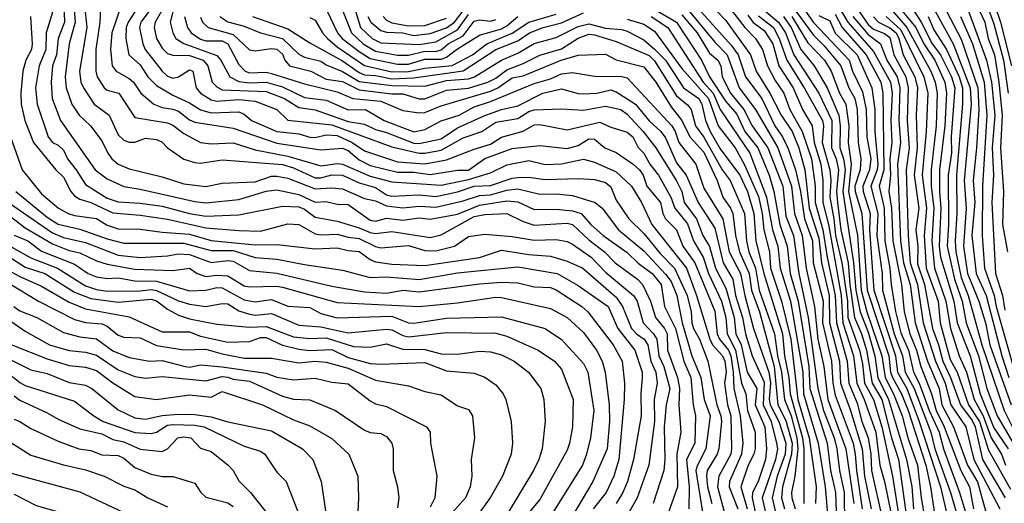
# Model space of a CAD drawing. Header units: metres. Extents: x -51132 to -49532, y -231222 to -229437.
# Tile 500 of 656: x -49667 to -49577, y -230322 to -230278. Entities that reach past the tile are written whole.
import ezdxf

# ---------------------------------------------------------------- set-up
doc = ezdxf.new("R2010")
doc.units = ezdxf.units.M
for name, color, linetype in [('CONTOUR_HALF', 8, 'Continuous'), ('CONTOUR_INDEX', 1, 'Continuous'), ('CONTOUR_INTER', 3, 'Continuous')]:
    doc.layers.add(name, color=color, linetype=linetype)

msp = doc.modelspace()

# ---------------------------------------------------------------- linework, layer by layer
at = {"layer": 'CONTOUR_HALF'}
for points, elevation in [([(-49588.528, -230275.259), (-49585.525, -230278.759), (-49583.334, -230282.759), (-49582.942, -230283.759), (-49582.766, -230284.759), (-49582.856, -230287.759), (-49583.322, -230291.759), (-49583.307, -230293.259), (-49583.082, -230295.259), (-49583.248, -230298.259), (-49583.017, -230300.759), (-49581.975, -230303.759), (-49581.561, -230306.259), (-49580.748, -230308.759), (-49580.09, -230310.259), (-49579.383, -230312.759), (-49578.56, -230314.259), (-49577.836, -230316.259), (-49576.878, -230317.759), (-49576.513, -230318.759)], 44.5), ([(-49662.597, -230275.759), (-49662.48, -230278.259), (-49663.066, -230279.759), (-49663.228, -230281.259), (-49663.573, -230282.259), (-49663.718, -230283.759), (-49663.608, -230285.259), (-49662.854, -230287.259), (-49659.701, -230291.759), (-49658.58, -230292.599), (-49657.08, -230293.304), (-49655.58, -230293.524), (-49650.58, -230294.675), (-49649.58, -230294.775), (-49646.58, -230294.475), (-49644.08, -230293.716), (-49643.08, -230293.607), (-49641.08, -230294.034), (-49639.58, -230294.719), (-49638.58, -230294.676), (-49637.58, -230294.917), (-49636.58, -230294.944), (-49634.58, -230296.359), (-49634.08, -230296.475), (-49633.08, -230296.191), (-49631.58, -230296.37), (-49630.08, -230296.156), (-49629.08, -230296.266), (-49626.58, -230295.835), (-49624.58, -230294.997), (-49622.08, -230294.605), (-49621.08, -230294.694), (-49619.58, -230295.38), (-49617.58, -230295.351), (-49616.08, -230295.514), (-49615.276, -230295.759), (-49614.407, -230296.759), (-49613.273, -230297.759), (-49611.08, -230299.319), (-49610.08, -230300.292), (-49608.798, -230301.259), (-49607.981, -230302.259), (-49607.67, -230304.259), (-49606.671, -230306.259), (-49605.926, -230309.259), (-49605.287, -230310.759), (-49605.063, -230313.259), (-49604.835, -230314.259), (-49604.919, -230316.759), (-49605.656, -230318.259), (-49605.433, -230320.759), (-49605.466, -230322.759)], 61.5), ([(-49652.314, -230276.259), (-49652.832, -230278.259), (-49652.586, -230279.259), (-49652.309, -230279.759), (-49651.58, -230280.215), (-49648.58, -230281.329), (-49648.199, -230281.759), (-49647.393, -230283.259), (-49646.58, -230283.688), (-49645.58, -230283.818), (-49644.08, -230283.757), (-49642.58, -230284.19), (-49640.58, -230285.165), (-49638.58, -230285.396), (-49636.58, -230286.287), (-49634.994, -230286.259), (-49633.276, -230287.259), (-49630.58, -230288.304), (-49629.58, -230288.091), (-49628.08, -230287.284), (-49626.43, -230286.759), (-49625.08, -230286.016), (-49623.58, -230285.535), (-49619.58, -230283.882), (-49618.08, -230283.46), (-49617.08, -230282.996), (-49616.08, -230282.882), (-49614.08, -230283.193), (-49611.58, -230283.234), (-49611.08, -230283.372), (-49606.997, -230287.759), (-49606.695, -230288.259), (-49606.373, -230289.259), (-49604.816, -230291.259), (-49604.08, -230293.458), (-49602.346, -230296.259), (-49601.764, -230299.259), (-49600.739, -230301.259), (-49600.354, -230303.259), (-49599.557, -230306.259), (-49598.147, -230310.259), (-49598.006, -230311.259), (-49598.113, -230312.759), (-49598.025, -230313.259), (-49597.248, -230314.759), (-49596.608, -230316.759), (-49596.661, -230317.759), (-49597.396, -230319.759), (-49597.852, -230321.759), (-49597.58, -230322.942)], 57.5), ([(-49660.655, -230276.759), (-49660.443, -230278.759), (-49661.129, -230282.759), (-49661.004, -230283.759), (-49660.769, -230284.259), (-49659.773, -230285.759), (-49658.419, -230286.759), (-49657.58, -230288.558), (-49657.08, -230289.06), (-49656.58, -230289.254), (-49656.08, -230289.249), (-49655.08, -230288.873), (-49654.08, -230288.981), (-49653.58, -230289.233), (-49653.09, -230289.759), (-49651.58, -230290.807), (-49650.58, -230291.106), (-49650.08, -230291.147), (-49648.08, -230290.862), (-49642.58, -230291.294), (-49641.58, -230291.585), (-49639.58, -230292.491), (-49639.08, -230292.502), (-49638.08, -230292.237), (-49637.08, -230292.254), (-49635.58, -230292.964), (-49634.08, -230293.381), (-49633.08, -230294.044), (-49632.58, -230294.183), (-49630.08, -230294.066), (-49628.58, -230294.212), (-49626.58, -230293.767), (-49625.08, -230293.262), (-49623.58, -230293.215), (-49621.58, -230292.522), (-49621.08, -230292.462), (-49620.08, -230292.43), (-49618.58, -230292.663), (-49615.58, -230292.546), (-49614.08, -230292.659), (-49613.08, -230292.928), (-49612.58, -230293.332), (-49612.08, -230294.527), (-49610.936, -230296.259), (-49609.58, -230297.59), (-49608.08, -230299.411), (-49606.757, -230300.759), (-49605.622, -230303.259), (-49605.248, -230304.759), (-49605.19, -230305.759), (-49605.04, -230306.259), (-49604.472, -230307.259), (-49603.734, -230309.259), (-49602.888, -230313.259), (-49602.527, -230314.259), (-49602.478, -230314.759), (-49602.717, -230317.259), (-49602.868, -230317.759), (-49603.766, -230319.259), (-49603.838, -230319.759), (-49603.75, -230320.759), (-49603.35, -230322.259)], 60.5), ([(-49657.319, -230276.759), (-49658.163, -230279.259), (-49658.296, -230280.759), (-49658.125, -230282.259), (-49657.766, -230282.759), (-49656.58, -230283.405), (-49656.202, -230283.759), (-49655.523, -230284.759), (-49654.327, -230285.759), (-49653.58, -230286.07), (-49652.58, -230286.216), (-49652.08, -230286.414), (-49651.08, -230287.21), (-49650.58, -230287.425), (-49647.08, -230287.955), (-49643.08, -230289.331), (-49639.08, -230289.936), (-49637.08, -230289.787), (-49636.58, -230290.001), (-49635.58, -230290.85), (-49634.58, -230291.385), (-49632.08, -230291.985), (-49630.58, -230291.975), (-49629.08, -230292.189), (-49626.58, -230291.803), (-49625.58, -230291.794), (-49624.08, -230290.733), (-49621.58, -230289.828), (-49619.08, -230289.559), (-49616.58, -230289.807), (-49615.58, -230289.546), (-49614.58, -230288.941), (-49614.08, -230288.975), (-49613.117, -230289.759), (-49612.08, -230290.188), (-49610.53, -230291.259), (-49609.95, -230291.759), (-49609.612, -230292.259), (-49609.307, -230293.259), (-49608.055, -230294.759), (-49607.831, -230295.759), (-49607.585, -230296.259), (-49606.58, -230297.251), (-49606.002, -230298.759), (-49604.917, -230300.259), (-49603.08, -230304.703), (-49602.865, -230306.759), (-49602.652, -230307.259), (-49601.828, -230308.259), (-49601.621, -230308.759), (-49601.402, -230310.259), (-49601.352, -230311.759), (-49600.765, -230314.259), (-49600.523, -230316.759), (-49600.631, -230317.759), (-49601.755, -230320.259), (-49601.77, -230320.759), (-49600.98, -230322.759)], 59.5), ([(-49654.752, -230277.259), (-49655.514, -230278.259), (-49655.629, -230278.759), (-49655.343, -230280.259), (-49655.13, -230280.759), (-49653.575, -230282.759), (-49653.08, -230283.213), (-49652.58, -230283.385), (-49652.08, -230283.273), (-49651.08, -230282.636), (-49650.776, -230282.759), (-49650.461, -230284.259), (-49650.066, -230284.759), (-49649.08, -230285.358), (-49648.58, -230285.491), (-49646.58, -230285.349), (-49645.08, -230285.505), (-49643.08, -230286.24), (-49642.08, -230287.219), (-49638.08, -230287.657), (-49632.58, -230289.657), (-49630.08, -230290.232), (-49629.58, -230290.254), (-49628.08, -230289.967), (-49626.08, -230288.852), (-49624.354, -230288.259), (-49623.08, -230287.421), (-49621.08, -230287.068), (-49620.08, -230286.446), (-49619.58, -230286.295), (-49617.08, -230286.19), (-49615.08, -230286.326), (-49613.08, -230285.956), (-49611.672, -230286.259), (-49611.08, -230286.684), (-49609.612, -230288.259), (-49608.48, -230289.759), (-49606.58, -230292.764), (-49606.098, -230293.759), (-49605.887, -230294.759), (-49604.752, -230296.259), (-49604.164, -230297.759), (-49603.58, -230298.787), (-49603.03, -230300.759), (-49602.08, -230302.574), (-49601.31, -230305.259), (-49601.161, -230306.759), (-49600.677, -230307.759), (-49600.134, -230310.259), (-49599.25, -230311.759), (-49599.393, -230313.259), (-49598.501, -230315.259), (-49598.348, -230317.259), (-49598.466, -230318.259), (-49599.126, -230320.259), (-49599.648, -230321.259), (-49599.674, -230321.759), (-49599.248, -230323.759)], 58.5), ([(-49645.309, -230277.759), (-49642.08, -230278.89), (-49640.08, -230280.171), (-49637.08, -230281.819), (-49635.58, -230282.885), (-49635.08, -230283.079), (-49634.08, -230283.138), (-49632.58, -230283.448), (-49630.58, -230283.355), (-49626.08, -230282.71), (-49623.08, -230280.782), (-49621.08, -230279.975), (-49620.024, -230279.259), (-49618.754, -230278.759), (-49617.08, -230278.32), (-49615.08, -230277.412)], 55.5), ([(-49638.481, -230277.259), (-49637.544, -230279.259), (-49637.126, -230279.759), (-49635.58, -230280.963), (-49634.58, -230281.587), (-49632.08, -230282.118), (-49631.08, -230282.115), (-49629.58, -230281.641), (-49628.08, -230281.654), (-49627.58, -230281.468), (-49626.69, -230280.759), (-49624.58, -230279.472), (-49622.58, -230278.866), (-49622.08, -230278.604), (-49621.073, -230277.759)], 54.5), ([(-49636.074, -230276.759), (-49635.456, -230278.759), (-49634.39, -230279.759), (-49633.58, -230280.149), (-49630.08, -230280.302), (-49628.58, -230280.066), (-49626.58, -230278.974), (-49625.58, -230277.576)], 53.5), ([(-49609.08, -230276.796), (-49606.58, -230278.269), (-49604.283, -230281.759), (-49603.563, -230283.259), (-49602.08, -230285.514), (-49601.08, -230286.683), (-49600.35, -230288.259), (-49599.139, -230289.759), (-49598.115, -230292.259), (-49597.681, -230293.759), (-49597.14, -230296.759), (-49596.468, -230298.759), (-49596.198, -230301.259), (-49595.469, -230303.759), (-49594.498, -230309.759), (-49594.397, -230311.759), (-49592.813, -230316.759), (-49592.514, -230319.259), (-49592.053, -230321.259), (-49591.937, -230324.759)], 54.5), ([(-49605.58, -230277.086), (-49603.08, -230280.091), (-49601.961, -230281.259), (-49600.866, -230284.259), (-49599.368, -230286.259), (-49597.329, -230289.759), (-49596.062, -230293.259), (-49595.793, -230295.759), (-49595.101, -230297.759), (-49594.726, -230300.759), (-49593.985, -230304.259), (-49593.656, -230307.259), (-49593.121, -230309.759), (-49592.75, -230312.759), (-49591.106, -230317.259), (-49590.395, -230322.259)], 53.5), ([(-49602.885, -230277.259), (-49602.08, -230278.123), (-49599.82, -230281.259), (-49599.297, -230282.759), (-49598.056, -230284.759), (-49597.019, -230286.759), (-49596.009, -230288.259), (-49595.401, -230289.759), (-49594.851, -230291.759), (-49594.465, -230295.259), (-49593.58, -230298.011), (-49593.347, -230300.259), (-49592.632, -230303.259), (-49592.609, -230305.759), (-49591.7, -230309.259), (-49591.591, -230311.259), (-49590.683, -230313.759), (-49589.621, -230317.259), (-49589.402, -230319.759), (-49588.797, -230322.759)], 52.5), ([(-49598.58, -230277.174), (-49597.264, -230278.259), (-49596.612, -230279.259), (-49595.859, -230281.259), (-49593.594, -230284.759), (-49592.381, -230287.259), (-49592.433, -230289.759), (-49592.002, -230290.759), (-49591.788, -230291.759), (-49591.957, -230293.759), (-49591.864, -230294.759), (-49591.558, -230297.259), (-49590.91, -230300.259), (-49590.759, -230302.259), (-49590.313, -230305.259), (-49589.671, -230306.759), (-49589.216, -230308.259), (-49588.711, -230311.259), (-49587.831, -230312.759), (-49586.936, -230316.259), (-49586.291, -230318.259), (-49585.325, -230325.259)], 50.5), ([(-49595.163, -230276.759), (-49594.08, -230278.302), (-49590.794, -230281.759), (-49590.495, -230282.759), (-49589.58, -230284.654), (-49589.259, -230286.259), (-49589.18, -230288.759), (-49588.839, -230290.759), (-49588.938, -230291.759), (-49589.567, -230293.259), (-49589.536, -230293.759), (-49588.886, -230295.759), (-49588.949, -230297.259), (-49588.54, -230302.759), (-49586.582, -230308.759), (-49586.379, -230310.259), (-49585.545, -230311.759), (-49584.413, -230314.759), (-49582.456, -230320.759), (-49581.898, -230323.259)], 48.5), ([(-49592.08, -230277.531), (-49591.455, -230278.759), (-49589.24, -230281.259), (-49587.904, -230283.759), (-49587.74, -230284.759), (-49587.651, -230291.759), (-49588.067, -230293.259), (-49587.606, -230295.259), (-49587.555, -230298.259), (-49587.078, -230300.759), (-49586.985, -230302.259), (-49586.58, -230304.72), (-49586.08, -230306.664), (-49585.375, -230308.259), (-49584.936, -230310.259), (-49584.417, -230311.259), (-49583.512, -230313.759), (-49582.596, -230315.759), (-49582.196, -230317.259), (-49580.714, -230321.259), (-49579.957, -230323.759)], 47.5), ([(-49585.215, -230276.759), (-49584.219, -230278.259), (-49583.22, -230280.259), (-49582.475, -230281.259), (-49581.444, -230283.259), (-49581.157, -230284.259), (-49581.489, -230288.759), (-49581.47, -230290.259), (-49581.752, -230292.259), (-49581.738, -230296.759), (-49581.862, -230298.759), (-49581.178, -230301.759), (-49580.495, -230303.759), (-49580.107, -230305.759), (-49578.994, -230308.759), (-49578.217, -230311.759), (-49577.298, -230314.259), (-49575.53, -230317.259)], 43.5), ([(-49582.954, -230277.259), (-49581.304, -230280.259), (-49579.766, -230284.259), (-49579.676, -230285.759), (-49580.312, -230292.759), (-49580.123, -230295.259), (-49580.367, -230298.759), (-49579.997, -230301.259), (-49578.974, -230303.759), (-49578.367, -230305.759), (-49577.95, -230307.759), (-49576.003, -230313.259)], 42.5), ([(-49579.08, -230276.847), (-49578.42, -230278.259), (-49578.111, -230279.759), (-49577.545, -230281.259), (-49577.127, -230283.759), (-49576.839, -230286.759), (-49576.978, -230289.759), (-49576.713, -230293.759), (-49576.801, -230296.759), (-49576.357, -230299.259)], 40.5), ([(-49577.496, -230276.759), (-49576.973, -230278.259), (-49575.971, -230282.259)], 39.5), ([(-49665.583, -230277.759), (-49665.434, -230280.259), (-49665.502, -230280.759), (-49666.019, -230281.759), (-49666.303, -230282.759), (-49666.478, -230284.759), (-49666.439, -230285.759), (-49666.126, -230287.259), (-49665.331, -230289.259), (-49663.291, -230291.759), (-49662.58, -230292.433), (-49661.914, -230293.759), (-49661.58, -230294.149), (-49661.08, -230294.46), (-49660.08, -230294.765), (-49658.08, -230295.707), (-49655.58, -230295.903), (-49653.08, -230296.281), (-49649.58, -230297.061), (-49646.58, -230297.321), (-49644.58, -230297.375), (-49642.08, -230296.709), (-49641.08, -230296.759), (-49639.58, -230297.608), (-49639.08, -230297.704), (-49637.58, -230297.644), (-49636.58, -230297.924), (-49635.58, -230298.032), (-49634.08, -230298.77), (-49633.58, -230298.9), (-49631.08, -230298.694), (-49629.58, -230299.136), (-49628.58, -230299.164), (-49626.868, -230298.759), (-49625.58, -230297.858), (-49624.08, -230297.662), (-49621.58, -230297.866), (-49619.58, -230298.208), (-49617.58, -230298.126), (-49616.58, -230298.315), (-49616.08, -230298.568), (-49614.367, -230299.759), (-49613.08, -230301.138), (-49610.521, -230303.259), (-49610.183, -230303.759), (-49609.625, -230305.759), (-49608.685, -230306.759), (-49608.391, -230307.259), (-49608.188, -230308.759), (-49607.737, -230309.759), (-49607.198, -230311.759), (-49607.517, -230313.259), (-49607.694, -230315.259), (-49607.634, -230318.259), (-49607.75, -230319.259), (-49608.713, -230322.259)], 62.5), ([(-49650.08, -230277.802), (-49649.874, -230278.259), (-49649.369, -230278.759), (-49647.08, -230279.385), (-49645.58, -230280.795), (-49645.08, -230280.896), (-49643.58, -230280.689), (-49643.08, -230280.729), (-49642.58, -230281.184), (-49642.363, -230281.759), (-49641.948, -230282.259), (-49639.976, -230282.759), (-49638.58, -230283.484), (-49637.08, -230283.709), (-49635.58, -230284.445), (-49632.58, -230284.822), (-49631.58, -230284.827), (-49630.08, -230285.288), (-49629.58, -230285.279), (-49627.58, -230284.492), (-49625.58, -230284.299), (-49623.823, -230283.759), (-49623.08, -230283.38), (-49622.08, -230282.632), (-49620.58, -230282.064), (-49619.08, -230281.288), (-49617.08, -230280.72), (-49615.58, -230279.725), (-49614.58, -230279.379), (-49614.08, -230279.423), (-49612.08, -230280.052), (-49609.08, -230281.331), (-49608.58, -230281.807), (-49606.58, -230284.996), (-49605.58, -230285.819), (-49605.254, -230286.259), (-49604.857, -230287.759), (-49604.08, -230288.794), (-49602.395, -230291.759), (-49601.666, -230292.759), (-49600.366, -230295.759), (-49600.201, -230298.259), (-49599.963, -230299.259), (-49599.374, -230300.759), (-49599.016, -230302.759), (-49597.638, -230306.759), (-49597.355, -230308.759), (-49596.993, -230310.259), (-49596.727, -230312.759), (-49596.093, -230314.259), (-49595.589, -230316.259), (-49595.487, -230317.259), (-49595.771, -230319.759), (-49596.08, -230321.259), (-49596.046, -230321.759), (-49595.742, -230322.759)], 56.5), ([(-49633.368, -230277.759), (-49633.08, -230278.093), (-49632.58, -230278.345), (-49631.08, -230278.602), (-49629.58, -230278.574), (-49627.58, -230277.908)], 52.5), ([(-49611.08, -230277.99), (-49609.58, -230278.466), (-49608.58, -230279.1), (-49606.08, -230282.52), (-49603.645, -230285.259), (-49602.769, -230287.759), (-49601.222, -230289.759), (-49600.391, -230291.259), (-49599.08, -230294.211), (-49598.762, -230295.759), (-49598.615, -230297.259), (-49598.085, -230299.259), (-49597.981, -230300.759), (-49596.987, -230303.759), (-49596.135, -230307.259), (-49595.484, -230312.759), (-49594.464, -230316.259), (-49593.83, -230320.759), (-49593.883, -230322.259)], 55.5), ([(-49600.08, -230277.617), (-49599.58, -230278.291), (-49598.58, -230279.025), (-49597.794, -230280.259), (-49597.242, -230282.259), (-49595.924, -230284.259), (-49595.08, -230286.249), (-49594.203, -230287.759), (-49593.991, -230289.259), (-49593.401, -230291.259), (-49593.21, -230292.759), (-49593.217, -230294.759), (-49592.702, -230296.759), (-49591.549, -230303.259), (-49591.398, -230305.759), (-49590.417, -230308.759), (-49590.095, -230311.259), (-49589.424, -230312.759), (-49588.366, -230315.759), (-49588.018, -230318.759), (-49587.579, -230320.259), (-49586.963, -230323.259)], 51.5), ([(-49596.036, -230277.759), (-49594.58, -230280.145), (-49593.057, -230281.759), (-49592.455, -230282.759), (-49591.678, -230284.759), (-49591.107, -230285.759), (-49590.851, -230287.759), (-49590.888, -230289.259), (-49590.618, -230291.259), (-49590.858, -230293.759), (-49590.048, -230297.759), (-49589.702, -230302.759), (-49589.189, -230304.759), (-49587.819, -230308.759), (-49587.52, -230310.759), (-49586.75, -230312.259), (-49585.964, -230314.259), (-49585.437, -230316.259), (-49584.576, -230318.759), (-49584.237, -230321.759), (-49583.631, -230325.259)], 49.5), ([(-49590.466, -230277.759), (-49589.08, -230279.395), (-49587.938, -230280.259), (-49587.361, -230281.759), (-49586.416, -230283.259), (-49586.193, -230284.259), (-49586.261, -230287.259), (-49586.108, -230289.259), (-49586.396, -230291.259), (-49586.119, -230298.259), (-49585.837, -230300.259), (-49585.224, -230302.259), (-49584.773, -230305.759), (-49583.648, -230309.259), (-49582.586, -230311.759), (-49582.329, -230313.259), (-49581.279, -230315.259), (-49579.998, -230318.759), (-49579.08, -230320.296), (-49577.999, -230324.259)], 46.5), ([(-49588.58, -230277.786), (-49588.14, -230278.259), (-49587.08, -230278.801), (-49586.525, -230279.259), (-49586.275, -230279.759), (-49585.873, -230281.259), (-49584.823, -230283.259), (-49584.571, -230284.259), (-49584.68, -230286.759), (-49584.601, -230289.759), (-49584.872, -230292.259), (-49584.444, -230295.259), (-49584.715, -230297.259), (-49584.544, -230298.759), (-49584.58, -230300.351), (-49583.94, -230302.259), (-49583.188, -230306.259), (-49582.632, -230307.759), (-49582.258, -230309.259), (-49581.563, -230310.759), (-49580.646, -230313.259), (-49579.58, -230314.672), (-49579.301, -230315.259), (-49578.618, -230318.259), (-49576.566, -230321.759)], 45.5), ([(-49580.651, -230277.759), (-49579.536, -230280.259), (-49578.488, -230283.759), (-49578.227, -230286.759), (-49578.629, -230293.259), (-49578.648, -230297.759), (-49578.454, -230300.759), (-49577.561, -230303.259), (-49577.383, -230304.259), (-49575.819, -230309.759)], 41.5), ([(-49666.931, -230293.759), (-49664.08, -230296.109), (-49663.08, -230296.727), (-49661.08, -230297.182), (-49658.58, -230298.08), (-49657.08, -230298.484), (-49651.58, -230298.472), (-49649.08, -230299.145), (-49647.08, -230299.157), (-49645.08, -230299.785), (-49643.08, -230299.929), (-49640.58, -230300.434), (-49637.08, -230300.926), (-49634.58, -230301.6), (-49633.08, -230301.562), (-49630.08, -230301.803), (-49626.58, -230301.171), (-49621.08, -230300.63), (-49617.472, -230301.259), (-49615.58, -230302.327), (-49612.835, -230304.259), (-49611.936, -230306.259), (-49610.388, -230308.259), (-49609.719, -230310.259), (-49609.704, -230310.759), (-49609.835, -230312.259), (-49609.795, -230314.259), (-49610.518, -230318.259), (-49611.053, -230320.259), (-49611.487, -230321.259), (-49612.096, -230322.259)], 63.5), ([(-49667.58, -230295.923), (-49666.08, -230297.069), (-49663.58, -230298.525), (-49662.08, -230299.132), (-49661.08, -230299.347), (-49659.58, -230300.094), (-49658.58, -230300.395), (-49656.08, -230300.839), (-49652.58, -230300.956), (-49651.08, -230300.743), (-49650.384, -230301.259), (-49649.58, -230301.518), (-49648.58, -230301.388), (-49647.58, -230301.454), (-49646.08, -230302.371), (-49645.58, -230302.475), (-49643.08, -230302.417), (-49642.58, -230302.506), (-49637.58, -230303.895), (-49630.08, -230304.268), (-49626.58, -230303.941), (-49623.08, -230303.415), (-49622.58, -230303.432), (-49618.08, -230304.432), (-49616.58, -230305.275), (-49615.08, -230306.64), (-49613.885, -230308.259), (-49613.369, -230309.259), (-49613.084, -230310.259), (-49612.739, -230313.259), (-49612.698, -230314.759), (-49612.901, -230317.259), (-49614.219, -230320.259), (-49616.08, -230323.409)], 64.5), ([(-49669.08, -230297.857), (-49665.58, -230299.807), (-49663.134, -230300.759), (-49660.58, -230302.368), (-49659.58, -230302.716), (-49658.58, -230302.858), (-49655.58, -230302.836), (-49654.58, -230302.716), (-49654.08, -230302.791), (-49652.08, -230303.758), (-49651.08, -230304.056), (-49649.58, -230304.255), (-49648.08, -230303.981), (-49647.58, -230304.026), (-49646.58, -230304.649), (-49645.58, -230304.973), (-49645.08, -230305.05), (-49643.58, -230304.906), (-49641.08, -230305.964), (-49639.08, -230306.107), (-49636.58, -230306.656), (-49633.08, -230306.325), (-49632.58, -230306.4), (-49631.58, -230306.908), (-49631.08, -230307.021), (-49627.58, -230306.628), (-49623.08, -230306.714), (-49622.08, -230306.972), (-49619.23, -230308.259), (-49617.739, -230309.259), (-49617.08, -230310), (-49616.033, -230312.759), (-49616.08, -230315.259), (-49616.348, -230316.759), (-49616.58, -230317.394), (-49619.08, -230321.91), (-49621.08, -230324.313)], 65.5), ([(-49669.873, -230299.759), (-49666.58, -230301.534), (-49664.58, -230302.41), (-49662.08, -230303.852), (-49660.58, -230304.472), (-49656.58, -230305.205), (-49653.58, -230306.577), (-49651.08, -230306.581), (-49650.08, -230306.976), (-49647.58, -230307.516), (-49645.58, -230307.456), (-49644.58, -230307.096), (-49644.08, -230307.085), (-49642.58, -230307.81), (-49641.08, -230308.169), (-49640.08, -230308.286), (-49638.08, -230308.191), (-49636.58, -230308.933), (-49634.58, -230309.463), (-49633.58, -230309.526), (-49629.58, -230309.366), (-49627.58, -230310.146), (-49625.08, -230310.362), (-49624.08, -230310.711), (-49623.08, -230311.424), (-49622.407, -230312.259), (-49622.185, -230312.759), (-49621.673, -230314.759), (-49621.561, -230316.759), (-49621.674, -230317.759), (-49622.471, -230319.759), (-49623.607, -230321.759), (-49625.58, -230324.507)], 66.5), ([(-49667.124, -230304.259), (-49666.58, -230304.644), (-49665.02, -230305.259), (-49662.58, -230306.64), (-49661.08, -230307.047), (-49659.58, -230307.215), (-49658.08, -230308.311), (-49656.58, -230308.926), (-49654.712, -230309.259), (-49653.58, -230309.185), (-49651.481, -230309.759), (-49651.08, -230309.797), (-49650.08, -230309.584), (-49648.08, -230309.775), (-49644.08, -230310.357), (-49643.08, -230310.711), (-49641.58, -230310.962), (-49639.58, -230310.803), (-49638.08, -230311.175), (-49636.58, -230311.345), (-49634.58, -230312.886), (-49634.08, -230313.144), (-49633.08, -230313.396), (-49629.416, -230315.259), (-49629.084, -230315.759), (-49629.055, -230316.759), (-49628.467, -230319.759), (-49628.661, -230321.759), (-49629.08, -230322.617)], 67.5), ([(-49668.641, -230307.259), (-49664.08, -230309.036), (-49662.08, -230309.647), (-49660.58, -230309.817), (-49659.58, -230310.115), (-49658.08, -230311.252), (-49656.08, -230312.495), (-49654.08, -230312.748), (-49651.08, -230312.349), (-49649.08, -230312.546), (-49648.08, -230312.023), (-49644.418, -230313.259), (-49641.58, -230314.633), (-49640.08, -230315.167), (-49638.08, -230316.321), (-49636.505, -230317.759), (-49635.702, -230319.759), (-49635.618, -230321.759), (-49635.742, -230324.259)], 68.5), ([(-49668.08, -230309.989), (-49666.58, -230311.214), (-49666.08, -230311.48), (-49661.58, -230312.917), (-49659.817, -230314.259), (-49658.967, -230314.759), (-49656.08, -230315.781), (-49654.58, -230315.883), (-49654.08, -230315.739), (-49653.08, -230315.113), (-49652.58, -230315.036), (-49650.58, -230315.111), (-49649.74, -230315.259), (-49646.08, -230317.03), (-49644.58, -230317.49), (-49644.181, -230317.759), (-49643.08, -230319.412), (-49642.25, -230320.259), (-49642.08, -230320.654), (-49641.079, -230323.259)], 69.5), ([(-49667.08, -230314.557), (-49666.569, -230314.759), (-49665.58, -230315.426), (-49663.08, -230316.567), (-49661.194, -230317.259), (-49660.08, -230317.414), (-49659.08, -230317.809), (-49657.58, -230317.891), (-49657.08, -230318.115), (-49656.08, -230318.973), (-49654.58, -230319.593), (-49653.58, -230319.816), (-49652.58, -230319.808), (-49650.58, -230320.419), (-49650.025, -230321.259), (-49649.58, -230321.678), (-49647.58, -230322.21), (-49647.08, -230322.529)], 70.5), ([(-49667.58, -230319.428), (-49661.08, -230321.202), (-49657.08, -230323.092), (-49655.144, -230324.259), (-49653.58, -230325.681), (-49653.112, -230326.259), (-49652.58, -230327.259), (-49652.276, -230328.259), (-49652.176, -230329.759), (-49652.186, -230330.259), (-49652.63, -230331.259), (-49653.523, -230332.259), (-49655.08, -230333.64), (-49658.884, -230336.259), (-49662.08, -230337.863), (-49663.922, -230338.259), (-49665.58, -230338.854), (-49667.58, -230339.221)], 71.5)]:
    msp.add_lwpolyline(points, dxfattribs=dict(at, elevation=elevation))
at = {"layer": 'CONTOUR_INDEX'}
for points, elevation in [([(-49659.154, -230275.759), (-49659.26, -230278.259), (-49659.623, -230280.759), (-49659.615, -230282.759), (-49659.508, -230283.259), (-49658.875, -230284.259), (-49658.58, -230284.474), (-49657.516, -230284.759), (-49656.08, -230286.987), (-49653.08, -230287.458), (-49652.58, -230287.692), (-49651.58, -230288.458), (-49650.08, -230289.256), (-49649.08, -230289.398), (-49647.08, -230289.307), (-49645.08, -230289.938), (-49642.08, -230290.524), (-49639.08, -230291.403), (-49637.58, -230291.191), (-49637.08, -230291.263), (-49634.58, -230292.344), (-49632.58, -230292.873), (-49628.08, -230293.166), (-49625.58, -230292.663), (-49623.58, -230292.041), (-49622.08, -230291.308), (-49620.08, -230290.905), (-49618.58, -230291.271), (-49617.08, -230291.207), (-49615.08, -230290.789), (-49614.08, -230291.061), (-49612.08, -230291.942), (-49610.706, -230293.259), (-49609.776, -230294.759), (-49608.839, -230296.759), (-49605.664, -230300.759), (-49604.756, -230303.259), (-49603.546, -230307.259), (-49603.288, -230307.759), (-49602.378, -230308.759), (-49602.157, -230309.259), (-49602.049, -230310.259), (-49602.21, -230311.259), (-49601.921, -230313.259), (-49601.619, -230314.259), (-49601.567, -230317.259), (-49601.624, -230317.759), (-49602.703, -230319.759), (-49602.825, -230320.759), (-49602.174, -230323.259)], 60), ([(-49640.08, -230277.832), (-49639.58, -230278.102), (-49638.908, -230279.259), (-49638.467, -230279.759), (-49637.58, -230280.519), (-49635.08, -230282.245), (-49632.58, -230282.819), (-49631.08, -230282.783), (-49629.58, -230282.463), (-49627.08, -230282.242), (-49625.206, -230281.259), (-49623.919, -230280.259), (-49621.58, -230279.27), (-49620.08, -230278.262), (-49617.58, -230277.533)], 55), ([(-49578.08, -230277.092), (-49577.58, -230278.429), (-49576.713, -230281.759), (-49576.296, -230284.759)], 40), ([(-49608.889, -230277.759), (-49607.383, -230278.759), (-49604.151, -230283.759), (-49603.225, -230284.759), (-49602.58, -230286.242), (-49599.883, -230290.259), (-49598.35, -230294.259), (-49597.825, -230297.259), (-49597.327, -230298.759), (-49597.107, -230300.759), (-49596.157, -230303.759), (-49595.034, -230310.259), (-49594.966, -230312.259), (-49593.645, -230316.759), (-49592.994, -230320.759), (-49592.479, -230326.759)], 55), ([(-49596.813, -230277.759), (-49596.112, -230278.759), (-49595.209, -230280.759), (-49594.013, -230282.259), (-49592.811, -230284.259), (-49591.766, -230286.759), (-49591.615, -230287.759), (-49591.669, -230289.759), (-49591.312, -230290.759), (-49591.183, -230291.759), (-49591.397, -230293.759), (-49590.4, -230300.259), (-49590.196, -230302.759), (-49589.811, -230304.759), (-49589.08, -230306.606), (-49588.468, -230308.759), (-49588.181, -230310.759), (-49587.219, -230312.759), (-49585.56, -230318.259), (-49585.08, -230320.714), (-49584.926, -230322.759)], 50), ([(-49587.436, -230277.759), (-49586.08, -230278.96), (-49583.984, -230283.259), (-49583.631, -230284.759), (-49583.785, -230288.259), (-49584.144, -230292.259), (-49583.75, -230295.259), (-49583.958, -230297.759), (-49583.767, -230300.759), (-49582.67, -230303.759), (-49582.492, -230305.759), (-49581.58, -230309.104), (-49580.947, -230310.259), (-49579.893, -230313.259), (-49578.89, -230314.759), (-49578.08, -230317.409), (-49576.08, -230320.948)], 45), ([(-49667.08, -230297.747), (-49665.832, -230298.259), (-49664.58, -230299.203), (-49661.58, -230300.403), (-49660.328, -230301.259), (-49659.58, -230301.54), (-49658.58, -230301.698), (-49657.58, -230301.63), (-49656.08, -230301.919), (-49654.08, -230301.955), (-49651.08, -230302.827), (-49649.58, -230302.78), (-49648.58, -230302.524), (-49648.08, -230302.552), (-49646.08, -230303.651), (-49645.08, -230303.823), (-49643.58, -230303.615), (-49642.08, -230304.228), (-49640.08, -230304.359), (-49639.08, -230304.898), (-49637.58, -230305.306), (-49632.58, -230305.146), (-49631.08, -230305.752), (-49630.58, -230305.771), (-49627.58, -230305.335), (-49622.58, -230305.198), (-49618.58, -230306.279), (-49617.08, -230307.291), (-49615.08, -230309.486), (-49614.675, -230310.259), (-49614.142, -230313.759), (-49614.442, -230316.259), (-49614.79, -230317.759), (-49615.161, -230318.759), (-49617.965, -230323.259)], 65), ([(-49667.08, -230312.422), (-49666.58, -230312.813), (-49664.08, -230313.967), (-49663.08, -230314.559), (-49661.08, -230315.455), (-49659.08, -230315.911), (-49658.08, -230316.411), (-49657.08, -230316.646), (-49655.58, -230317.315), (-49653.58, -230317.52), (-49653.08, -230317.268), (-49652.129, -230316.259), (-49651.58, -230316.167), (-49650.961, -230316.259), (-49650.08, -230317.204), (-49649.08, -230317.521), (-49647.54, -230318.759), (-49647.081, -230319.259), (-49646.58, -230320.198), (-49645.488, -230321.259), (-49643.511, -230323.759)], 70)]:
    msp.add_lwpolyline(points, dxfattribs=dict(at, elevation=elevation))
at = {"layer": 'CONTOUR_INTER'}
for points, elevation in [([(-49661.679, -230276.259), (-49661.532, -230278.259), (-49662.066, -230280.259), (-49662.437, -230283.259), (-49662.332, -230284.259), (-49661.826, -230285.759), (-49661.164, -230286.759), (-49660.13, -230287.759), (-49659.08, -230289.133), (-49658.546, -230290.259), (-49658.172, -230290.759), (-49657.58, -230291.238), (-49656.58, -230291.666), (-49653.58, -230292.403), (-49651.58, -230293.041), (-49649.58, -230293.298), (-49648.08, -230293.001), (-49645.08, -230292.867), (-49643.58, -230292.338), (-49643.08, -230292.35), (-49642.08, -230292.541), (-49639.58, -230293.504), (-49638.08, -230293.42), (-49637.08, -230293.513), (-49635.08, -230294.38), (-49634.08, -230294.614), (-49633.08, -230295.056), (-49631.58, -230295.23), (-49630.08, -230295.082), (-49628.58, -230295.196), (-49626.08, -230294.608), (-49624.58, -230294.117), (-49623.58, -230294.045), (-49622.08, -230293.629), (-49621.08, -230293.498), (-49619.08, -230293.99), (-49617.58, -230293.957), (-49616.08, -230294.103), (-49614.004, -230294.759), (-49613.38, -230295.259), (-49611.866, -230297.259), (-49609.58, -230299.183), (-49607.58, -230301.318), (-49607.08, -230301.98), (-49606.564, -230303.259), (-49606.066, -230305.759), (-49605.195, -230308.759), (-49604.349, -230310.759), (-49604.048, -230312.759), (-49603.52, -230314.259), (-49603.907, -230317.259), (-49604.671, -230318.759), (-49604.801, -230319.259), (-49604.177, -230323.259)], 61), ([(-49590.928, -230275.759), (-49589.08, -230278.471), (-49588.58, -230278.905), (-49587.58, -230279.304), (-49587.08, -230279.679), (-49586.723, -230281.259), (-49585.617, -230283.259), (-49585.408, -230284.259), (-49585.498, -230287.259), (-49585.32, -230289.759), (-49585.61, -230291.759), (-49585.429, -230297.759), (-49585.239, -230300.259), (-49584.574, -230302.259), (-49584.062, -230305.759), (-49582.912, -230309.259), (-49582.044, -230311.259), (-49581.527, -230313.259), (-49580.142, -230315.259), (-49579.422, -230318.259), (-49577.052, -230322.759)], 46), ([(-49586.58, -230276.514), (-49584.73, -230278.759), (-49583.973, -230280.259), (-49582.989, -230281.759), (-49582.055, -230283.759), (-49581.927, -230284.759), (-49582.066, -230287.759), (-49582.541, -230291.759), (-49582.561, -230293.759), (-49582.42, -230295.259), (-49582.577, -230298.759), (-49582.459, -230299.759), (-49581.26, -230303.759), (-49580.946, -230305.759), (-49579.765, -230308.759), (-49578.825, -230312.259), (-49577.58, -230315.358), (-49576.27, -230317.259)], 44), ([(-49663.559, -230277.259), (-49664.158, -230279.259), (-49664.185, -230280.759), (-49664.808, -230282.259), (-49665.147, -230284.259), (-49664.992, -230285.759), (-49663.977, -230288.759), (-49663.59, -230289.259), (-49663.08, -230289.524), (-49662.58, -230289.982), (-49662.226, -230290.759), (-49661.418, -230291.759), (-49660.58, -230293.107), (-49658.58, -230294.352), (-49657.58, -230294.705), (-49655.58, -230294.803), (-49653.58, -230295.087), (-49651.08, -230295.754), (-49649.58, -230296.01), (-49646.58, -230295.894), (-49642.58, -230295.096), (-49641.08, -230295.147), (-49640.58, -230295.366), (-49639.58, -230296.104), (-49637.58, -230296.461), (-49635.58, -230297.06), (-49634.58, -230297.501), (-49634.08, -230297.602), (-49632.58, -230297.399), (-49629.08, -230297.945), (-49628.08, -230297.717), (-49625.08, -230296.049), (-49624.08, -230295.838), (-49622.08, -230295.75), (-49620.58, -230296.506), (-49619.58, -230296.812), (-49616.58, -230296.647), (-49616.08, -230296.773), (-49614.58, -230298.173), (-49613.166, -230299.259), (-49612.174, -230300.259), (-49610.132, -230301.759), (-49609.673, -230302.259), (-49608.948, -230303.759), (-49608.508, -230305.259), (-49607.682, -230306.259), (-49607.422, -230306.759), (-49607.393, -230308.259), (-49606.489, -230310.759), (-49606.321, -230311.759), (-49606.373, -230313.259), (-49606.179, -230315.759), (-49606.548, -230317.759), (-49606.498, -230320.759), (-49607.384, -230323.259)], 62), ([(-49655.706, -230276.759), (-49656.668, -230278.259), (-49656.851, -230278.759), (-49656.888, -230279.759), (-49656.615, -230281.259), (-49655.58, -230282.176), (-49654.877, -230283.259), (-49654.08, -230284.056), (-49652.58, -230284.936), (-49651.08, -230285.631), (-49650.08, -230286.296), (-49649.08, -230286.567), (-49646.58, -230286.468), (-49646.08, -230286.678), (-49645.406, -230287.259), (-49643.08, -230288.267), (-49641.08, -230288.483), (-49640.08, -230288.776), (-49639.58, -230288.799), (-49638.58, -230288.571), (-49637.58, -230288.633), (-49636.211, -230289.259), (-49635.08, -230290.024), (-49632.08, -230291.036), (-49629.58, -230291.223), (-49627.58, -230290.864), (-49625.08, -230289.866), (-49623.58, -230289.431), (-49622.58, -230288.781), (-49620.58, -230288.248), (-49619.58, -230287.67), (-49619.08, -230287.63), (-49616.58, -230288.118), (-49613.58, -230287.426), (-49612.58, -230287.883), (-49611.08, -230288.316), (-49610.569, -230288.759), (-49610.08, -230289.736), (-49609.563, -230290.259), (-49609.016, -230291.259), (-49608.241, -230292.259), (-49607.095, -230294.259), (-49606.735, -230295.259), (-49605.58, -230296.7), (-49605.034, -230298.259), (-49604.144, -230299.759), (-49603.67, -230301.259), (-49602.461, -230303.759), (-49602.088, -230305.259), (-49601.964, -230306.759), (-49601.183, -230308.259), (-49600.641, -230311.259), (-49600.256, -230312.259), (-49600.094, -230313.759), (-49599.389, -230315.759), (-49599.39, -230317.259), (-49599.505, -230317.759), (-49600.031, -230318.759), (-49600.694, -230320.759), (-49600.129, -230322.759)], 59), ([(-49653.635, -230277.259), (-49654.206, -230278.259), (-49654.313, -230278.759), (-49654.08, -230279.759), (-49653.58, -230280.643), (-49653.08, -230281.121), (-49652.58, -230281.291), (-49651.08, -230281.322), (-49649.831, -230281.759), (-49649.405, -230282.259), (-49649.011, -230283.759), (-49648.58, -230284.194), (-49648.08, -230284.442), (-49644.08, -230284.616), (-49642.407, -230285.259), (-49641.08, -230286.065), (-49639.58, -230286.291), (-49636.58, -230287.346), (-49635.08, -230287.593), (-49634.08, -230288.093), (-49633.08, -230288.341), (-49630.58, -230289.331), (-49630.08, -230289.372), (-49628.08, -230288.928), (-49626.58, -230287.935), (-49624.08, -230286.788), (-49622.58, -230286.254), (-49621.08, -230285.918), (-49618.787, -230284.759), (-49617.08, -230284.368), (-49615.58, -230284.801), (-49615.08, -230284.821), (-49613.874, -230284.759), (-49612.58, -230284.469), (-49612.08, -230284.651), (-49610.322, -230285.759), (-49609.08, -230287.303), (-49608.028, -230288.259), (-49607.58, -230288.829), (-49606.58, -230291.127), (-49605.704, -230292.259), (-49604.589, -230294.759), (-49603.08, -230297.096), (-49602.311, -230300.259), (-49601.446, -230301.759), (-49601.201, -230303.259), (-49600.567, -230305.259), (-49600.291, -230306.759), (-49599.661, -230308.759), (-49598.58, -230311.168), (-49598.665, -230313.259), (-49597.929, -230314.759), (-49597.432, -230316.759), (-49597.345, -230317.259), (-49597.53, -230318.259), (-49598.752, -230321.759), (-49598.413, -230323.259)], 58), ([(-49637.07, -230277.259), (-49636.27, -230279.259), (-49635.196, -230280.259), (-49634.08, -230280.912), (-49632.08, -230281.286), (-49631.08, -230281.298), (-49629.58, -230280.917), (-49628.58, -230280.943), (-49628.08, -230280.792), (-49627.43, -230280.259), (-49626.08, -230279.511), (-49625.08, -230278.175), (-49624.58, -230278.05), (-49623.58, -230278.167), (-49623.08, -230278.022)], 54), ([(-49634.77, -230277.759), (-49634.5, -230278.259), (-49633.58, -230279.032), (-49633.08, -230279.192), (-49631.58, -230279.246), (-49630.58, -230279.498), (-49629.08, -230279.312), (-49627.58, -230278.797), (-49626.859, -230278.259), (-49626.08, -230277.224)], 53), ([(-49604.834, -230276.759), (-49601.58, -230280.371), (-49600.946, -230281.259), (-49600.269, -230283.259), (-49598.799, -230285.259), (-49597.588, -230287.759), (-49596.908, -230288.759), (-49596.417, -230289.759), (-49595.724, -230291.759), (-49595.243, -230293.759), (-49594.887, -230296.259), (-49594.164, -230298.259), (-49594.083, -230300.259), (-49593.196, -230303.759), (-49593.248, -230305.759), (-49592.422, -230309.259), (-49592.289, -230311.259), (-49592.08, -230312.377), (-49590.456, -230316.759), (-49590.245, -230317.759), (-49590.138, -230319.259), (-49589.615, -230322.759)], 53), ([(-49601.58, -230277.137), (-49600.338, -230278.759), (-49599.373, -230279.759), (-49598.72, -230280.759), (-49598.281, -230282.259), (-49597.58, -230283.603), (-49596.789, -230284.759), (-49596.224, -230286.259), (-49595.087, -230288.259), (-49594.24, -230290.759), (-49593.917, -230293.259), (-49593.9, -230294.759), (-49593.199, -230297.259), (-49592.826, -230299.759), (-49592.081, -230303.259), (-49591.973, -230305.759), (-49591.005, -230309.259), (-49590.852, -230311.259), (-49590.08, -230313.09), (-49589.651, -230314.759), (-49589.07, -230316.259), (-49588.819, -230317.759), (-49588.758, -230319.259), (-49587.753, -230323.759)], 52), ([(-49595.68, -230277.259), (-49594.08, -230279.474), (-49593.08, -230280.435), (-49591.58, -230282.256), (-49590.844, -230284.259), (-49590.291, -230285.259), (-49590.079, -230286.259), (-49589.975, -230289.259), (-49589.732, -230290.759), (-49589.813, -230291.759), (-49590.288, -230293.259), (-49590.256, -230293.759), (-49589.647, -230295.759), (-49589.174, -230302.759), (-49587.186, -230308.759), (-49587.022, -230310.259), (-49586.857, -230310.759), (-49586.029, -230312.259), (-49585.421, -230313.759), (-49583.8, -230318.759), (-49583.367, -230320.759), (-49582.714, -230325.259)], 49), ([(-49591.58, -230277.205), (-49590.937, -230278.259), (-49588.58, -230280.938), (-49587.039, -230283.759), (-49586.893, -230284.759), (-49587.01, -230287.259), (-49586.916, -230289.259), (-49587.091, -230290.759), (-49587.042, -230292.259), (-49587.175, -230293.759), (-49586.952, -230295.259), (-49586.815, -230298.259), (-49586.025, -230302.259), (-49585.78, -230304.759), (-49585.253, -230306.759), (-49584.661, -230308.259), (-49584.271, -230309.759), (-49583.28, -230312.259), (-49582.869, -230313.759), (-49582.12, -230315.259), (-49580.615, -230319.259), (-49579.826, -230320.759), (-49579.445, -230322.759)], 47), ([(-49581.927, -230277.259), (-49580.58, -230279.817), (-49579.048, -230284.259), (-49578.969, -230286.259), (-49579.169, -230289.759), (-49579.491, -230292.759), (-49579.327, -230294.759), (-49579.596, -230297.759), (-49579.2, -230301.259), (-49578.299, -230303.259), (-49576.864, -230308.759), (-49576.221, -230310.759)], 42), ([(-49579.918, -230277.259), (-49578.264, -230281.759), (-49577.815, -230283.759), (-49577.512, -230286.759), (-49577.737, -230289.759), (-49577.618, -230292.259), (-49577.772, -230294.759), (-49577.445, -230301.259), (-49576.802, -230303.259), (-49576.58, -230304.592)], 41), ([(-49651.539, -230277.759), (-49651.244, -230278.759), (-49650.917, -230279.259), (-49650.08, -230279.832), (-49649.58, -230279.97), (-49648.08, -230279.991), (-49647.58, -230280.25), (-49646.58, -230282.142), (-49645.991, -230282.759), (-49645.58, -230282.89), (-49644.08, -230282.849), (-49643.58, -230282.964), (-49640.58, -230283.911), (-49637.58, -230284.628), (-49636.148, -230285.259), (-49633.58, -230285.485), (-49631.58, -230286.33), (-49630.08, -230286.553), (-49629.58, -230286.543), (-49628.08, -230285.91), (-49623.58, -230284.576), (-49622.896, -230284.259), (-49621.58, -230283.36), (-49620.58, -230283.186), (-49617.115, -230281.759), (-49615.58, -230281.285), (-49613.08, -230281.193), (-49612.08, -230281.712), (-49609.58, -230282.361), (-49608.484, -230283.759), (-49607.08, -230286), (-49606.08, -230287.25), (-49605.374, -230288.759), (-49604.08, -230290.152), (-49602.875, -230292.759), (-49602.36, -230294.259), (-49601.638, -230295.259), (-49601.429, -230295.759), (-49601.177, -230297.759), (-49600.819, -230299.259), (-49599.951, -230301.259), (-49599.725, -230302.759), (-49599.012, -230304.759), (-49597.658, -230309.759), (-49597.333, -230313.259), (-49596.58, -230314.673), (-49596.022, -230316.759), (-49596.08, -230317.759), (-49596.913, -230320.759), (-49596.976, -230321.759), (-49596.711, -230322.759)], 57), ([(-49648.299, -230277.759), (-49647.58, -230278.247), (-49646.08, -230278.631), (-49644.58, -230279.25), (-49642.58, -230279.773), (-49641.08, -230281.183), (-49640.58, -230281.482), (-49639.08, -230281.829), (-49638.58, -230282.173), (-49637.08, -230282.791), (-49635.58, -230283.681), (-49632.58, -230284.074), (-49629.58, -230284.111), (-49627.58, -230283.618), (-49625.58, -230283.451), (-49625.038, -230283.259), (-49622.58, -230281.741), (-49621.08, -230281.099), (-49619.58, -230280.229), (-49617.58, -230279.68), (-49615.58, -230278.678), (-49614.58, -230278.416), (-49613.08, -230278.834), (-49611.58, -230278.928), (-49611.08, -230279.1), (-49609.58, -230279.878), (-49608.58, -230280.739), (-49607.592, -230281.759), (-49605.93, -230284.259), (-49604.536, -230285.259), (-49604.28, -230285.759), (-49603.919, -230287.259), (-49603.512, -230288.259), (-49602.58, -230289.852), (-49600.808, -230292.259), (-49600.097, -230293.759), (-49599.532, -230295.759), (-49599.338, -230298.259), (-49598.591, -230301.259), (-49596.906, -230306.759), (-49596.728, -230308.759), (-49596.315, -230310.759), (-49596.186, -230312.259), (-49595.067, -230316.259), (-49594.943, -230317.259), (-49594.944, -230322.259)], 56), ([(-49606.08, -230277.607), (-49604.695, -230279.259), (-49603.58, -230281.108), (-49602.8, -230281.759), (-49602.544, -230282.259), (-49602.4, -230283.259), (-49601.646, -230284.759), (-49600.441, -230286.259), (-49599.661, -230287.759), (-49598.231, -230289.759), (-49596.877, -230293.259), (-49596.58, -230296.007), (-49595.888, -230297.759), (-49595.419, -230301.259), (-49594.549, -230305.259), (-49593.667, -230311.759), (-49593.15, -230313.759), (-49592.184, -230316.259), (-49591.943, -230317.259), (-49591.693, -230319.259), (-49591.252, -230321.259), (-49591.236, -230324.259)], 54), ([(-49599.08, -230277.701), (-49597.722, -230278.759), (-49597.215, -230279.759), (-49596.506, -230281.759), (-49594.923, -230284.259), (-49593.245, -230287.259), (-49593.156, -230287.759), (-49593.274, -230289.259), (-49592.579, -230291.759), (-49592.497, -230292.759), (-49592.58, -230294.259), (-49592.196, -230296.259), (-49592.071, -230297.759), (-49591.465, -230300.259), (-49590.972, -230303.759), (-49590.929, -230305.259), (-49589.867, -230308.259), (-49589.58, -230309.512), (-49589.401, -230311.259), (-49588.58, -230312.77), (-49587.831, -230315.259), (-49586.858, -230319.759), (-49586.297, -230323.259)], 51), ([(-49593.58, -230277.654), (-49592.58, -230278.157), (-49592.08, -230279.289), (-49590.076, -230281.259), (-49588.745, -230284.259), (-49588.473, -230286.259), (-49588.462, -230288.259), (-49588.202, -230291.259), (-49588.264, -230291.759), (-49588.832, -230293.259), (-49588.192, -230295.759), (-49588.289, -230297.759), (-49587.802, -230301.259), (-49587.756, -230302.759), (-49586.691, -230306.759), (-49585.938, -230308.759), (-49585.682, -230310.259), (-49584.866, -230311.759), (-49583.36, -230315.759), (-49582.973, -230317.259), (-49581.546, -230321.259), (-49580.831, -230323.759)], 48), ([(-49583.599, -230277.759), (-49583.08, -230278.96), (-49581.905, -230280.759), (-49580.748, -230283.259), (-49580.468, -230284.259), (-49580.468, -230285.759), (-49580.995, -230292.259), (-49580.957, -230295.759), (-49581.135, -230298.259), (-49581.07, -230299.259), (-49580.58, -230301.617), (-49579.927, -230303.259), (-49578.691, -230307.759), (-49576.648, -230313.759), (-49575.4, -230316.259)], 43), ([(-49667.425, -230288.759), (-49666.37, -230291.759), (-49664.58, -230293.961), (-49663.052, -230295.259), (-49662.151, -230295.759), (-49661.58, -230295.932), (-49659.58, -230296.227), (-49658.58, -230296.833), (-49657.58, -230297.162), (-49655.58, -230297.186), (-49653.58, -230297.482), (-49651.08, -230297.65), (-49649.08, -230298.222), (-49645.08, -230298.637), (-49643.08, -230298.592), (-49639.58, -230298.978), (-49637.58, -230298.889), (-49636.58, -230299.141), (-49635.58, -230299.225), (-49634.58, -230299.979), (-49634.08, -230300.189), (-49632.58, -230300.379), (-49629.58, -230300.518), (-49624.58, -230299.775), (-49622.58, -230299.119), (-49620.08, -230299.508), (-49618.08, -230299.66), (-49616.58, -230300.111), (-49615.147, -230300.759), (-49612.08, -230303.422), (-49611.509, -230304.259), (-49610.686, -230306.259), (-49610.251, -230306.759), (-49609.549, -230307.259), (-49609.188, -230307.759), (-49608.918, -230309.259), (-49608.462, -230310.259), (-49608.342, -230311.259), (-49608.618, -230312.759), (-49608.605, -230314.759), (-49609.119, -230318.759), (-49610.169, -230321.759), (-49611.08, -230323.362)], 63), ([(-49667.622, -230294.759), (-49663.58, -230297.52), (-49662.58, -230297.948), (-49660.58, -230298.41), (-49657.58, -230299.557), (-49655.58, -230299.776), (-49653.08, -230299.634), (-49652.08, -230299.448), (-49651.08, -230299.506), (-49649.08, -230300.232), (-49647.58, -230300.061), (-49647.08, -230300.132), (-49645.58, -230300.973), (-49643.08, -230301.213), (-49638.08, -230302.417), (-49635.08, -230302.922), (-49633.08, -230303.055), (-49631.58, -230302.763), (-49630.08, -230302.934), (-49624.58, -230302.178), (-49622.58, -230302.029), (-49621.08, -230302.1), (-49619.58, -230302.457), (-49618.08, -230302.532), (-49617.58, -230302.729), (-49615.222, -230304.259), (-49614.697, -230304.759), (-49612.376, -230307.759), (-49611.548, -230309.259), (-49611.328, -230311.259), (-49611.364, -230312.759), (-49611.851, -230318.259), (-49612.296, -230319.759), (-49613.007, -230321.259), (-49614.194, -230322.759)], 64), ([(-49667.58, -230299.698), (-49666.08, -230300.666), (-49664.295, -230301.259), (-49661.58, -230302.966), (-49660.08, -230303.537), (-49657.58, -230303.866), (-49654.58, -230303.603), (-49654.08, -230303.737), (-49653.08, -230304.502), (-49652.08, -230305.053), (-49651.08, -230305.38), (-49648.58, -230305.886), (-49645.58, -230306.136), (-49644.08, -230306.086), (-49641.58, -230307.028), (-49640.08, -230307.181), (-49638.58, -230307.131), (-49636.08, -230307.908), (-49634.58, -230307.987), (-49633.08, -230307.66), (-49631.58, -230308.175), (-49629.58, -230308.188), (-49628.08, -230308.584), (-49626.58, -230308.618), (-49624.58, -230308.334), (-49623.58, -230308.407), (-49622.58, -230308.681), (-49621.418, -230309.259), (-49620.099, -230310.259), (-49618.977, -230311.759), (-49618.695, -230312.759), (-49618.568, -230314.759), (-49618.854, -230317.259), (-49619.147, -230318.259), (-49619.636, -230319.259), (-49622.051, -230323.259)], 66), ([(-49667.58, -230302.124), (-49664.878, -230303.759), (-49661.58, -230305.446), (-49660.58, -230305.731), (-49659.08, -230305.848), (-49658.58, -230306.051), (-49657.58, -230306.884), (-49657.08, -230307.06), (-49655.58, -230307.126), (-49654.08, -230307.842), (-49651.58, -230308.227), (-49649.58, -230308.156), (-49648.08, -230308.598), (-49646.08, -230308.994), (-49643.58, -230308.975), (-49641.08, -230309.396), (-49639.58, -230309.273), (-49638.58, -230309.352), (-49636.58, -230309.908), (-49634.08, -230311.002), (-49631.08, -230311.524), (-49629.58, -230312.031), (-49628.08, -230312.328), (-49626.58, -230313.35), (-49625.58, -230313.672), (-49625.227, -230314.259), (-49625.028, -230316.259), (-49625.335, -230318.259), (-49625.281, -230319.759), (-49625.437, -230320.759), (-49625.872, -230321.759), (-49627.58, -230323.69)], 67), ([(-49668.08, -230305.119), (-49666.08, -230306.531), (-49663.87, -230307.759), (-49662.08, -230308.283), (-49660.58, -230308.436), (-49659.58, -230308.721), (-49657.58, -230310.039), (-49656.08, -230310.673), (-49655.08, -230310.828), (-49653.58, -230310.653), (-49649.58, -230311.057), (-49648.08, -230310.669), (-49647.58, -230310.733), (-49647.08, -230310.916), (-49645.58, -230311.09), (-49642.58, -230312.469), (-49641.58, -230312.737), (-49640.08, -230312.8), (-49637.721, -230313.759), (-49635.08, -230315.567), (-49634.58, -230315.791), (-49633.58, -230315.864), (-49633.08, -230316.144), (-49632.591, -230316.759), (-49632.475, -230317.259), (-49632.468, -230319.259), (-49632.078, -230320.759), (-49631.955, -230321.759), (-49632.08, -230322.667)], 68), ([(-49669.58, -230308.064), (-49665.58, -230310.061), (-49664.08, -230310.385), (-49662.08, -230311.221), (-49660.58, -230311.452), (-49659.992, -230311.759), (-49657.58, -230313.709), (-49656.08, -230314.448), (-49655.08, -230314.571), (-49653.58, -230314.22), (-49652.08, -230314.096), (-49650.58, -230314.136), (-49649.08, -230314.356), (-49647.58, -230314.815), (-49643.58, -230315.615), (-49640.738, -230317.259), (-49639.817, -230318.259), (-49639.034, -230320.259), (-49638.516, -230323.759)], 69), ([(-49670.58, -230314.669), (-49665.58, -230317.856), (-49662.58, -230318.739), (-49660.58, -230319.185), (-49658.881, -230319.759), (-49657.08, -230320.694), (-49656.08, -230321.006), (-49654.886, -230321.759), (-49653.08, -230322.57)], 71), ([(-49667.08, -230321.411), (-49665.08, -230322.461), (-49662.08, -230323.297), (-49660.58, -230323.047), (-49659.489, -230323.259), (-49658.695, -230323.759), (-49658.08, -230324.701), (-49656.703, -230325.759), (-49656.417, -230326.259), (-49656.143, -230328.759), (-49656.206, -230329.259), (-49658.214, -230332.759), (-49658.939, -230333.759), (-49659.58, -230334.238), (-49661.58, -230334.931), (-49664.58, -230336.504), (-49668.08, -230337.385)], 72)]:
    msp.add_lwpolyline(points, dxfattribs=dict(at, elevation=elevation))

doc.saveas('drawing.dxf')
